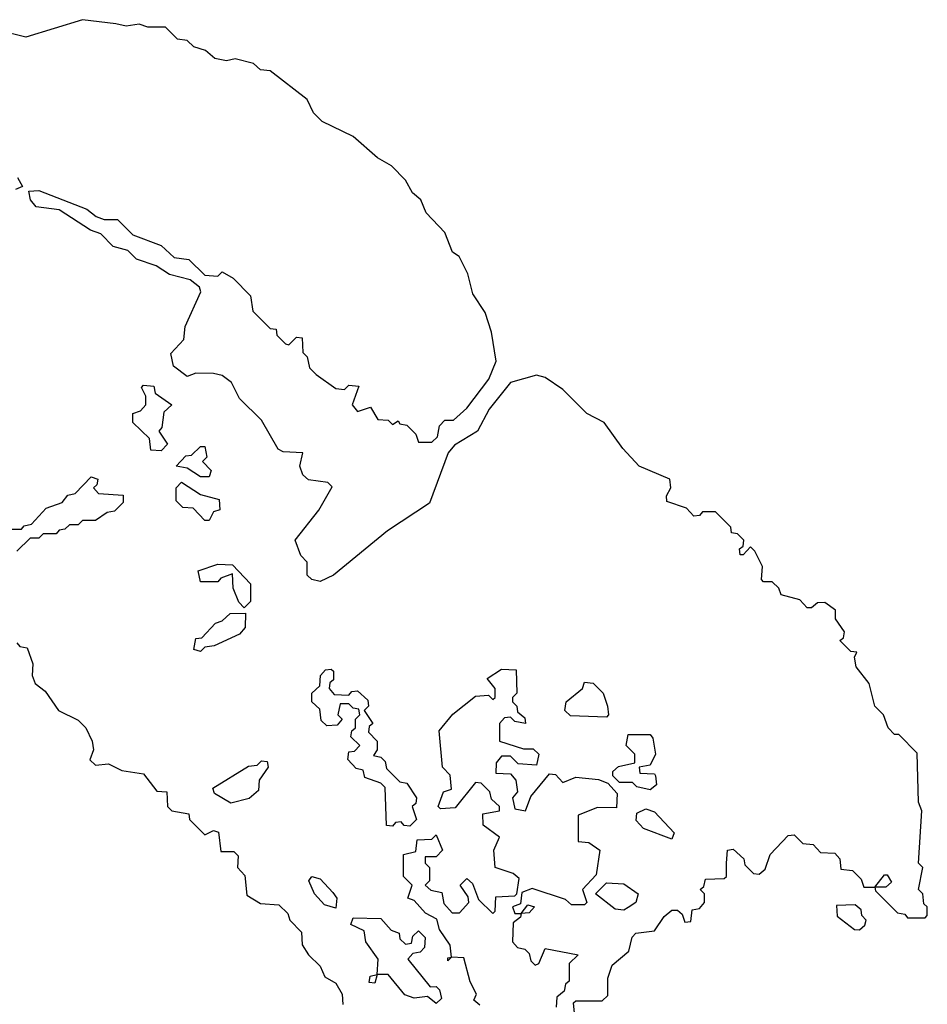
# Model space of a CAD drawing. Extents: x 2494106 to 2685573, y 758056 to 915185.
# Tile 315 of 507: x 2570321 to 2572400, y 909552 to 911808. Entities that reach past the tile are written whole.
import ezdxf

# ---------------------------------------------------------------- set-up
doc = ezdxf.new("R2010")
doc.units = 0

msp = doc.modelspace()

# ---------------------------------------------------------------- linework, layer by layer
at = {"layer": '0CON05XD'}
for points in [[(2570541.7, 911798.3), (2570465, 911807.5), (2570335, 911767.5), (2570273, 911783)], [(2571591.7, 909531.7), (2571590, 909555), (2571595, 909560), (2571655, 909560), (2571668.3, 909571.7), (2571668.3, 909611.7), (2571678.3, 909641.7), (2571716.7, 909673.3), (2571724.1, 909705.9), (2571732.5, 909715), (2571775, 909720), (2571797, 909753), (2571815, 909767.5), (2571827.5, 909767.5), (2571838.3, 909758.3), (2571845, 909740), (2571858.3, 909741.7), (2571861.7, 909768.3), (2571878.3, 909771.7), (2571890, 909785), (2571890, 909805), (2571880, 909815), (2571888.3, 909821.7), (2571891.7, 909838.3), (2571935, 909840), (2571940, 909845), (2571940, 909875), (2571942.5, 909905), (2571955, 909907.5), (2571980, 909885), (2571981.7, 909871.7), (2572001.7, 909851.7), (2572015, 909850), (2572028.3, 909861.7), (2572040, 909895), (2572081.7, 909938.3), (2572095, 909940), (2572115, 909920), (2572138.3, 909918.3), (2572155, 909900), (2572188.3, 909898.3), (2572200, 909885), (2572201.7, 909861.7), (2572228.3, 909858.3), (2572248.3, 909838.3), (2572255, 909820), (2572280, 909820), (2572301.7, 909848.3), (2572308.3, 909848.3), (2572318.3, 909831.7), (2572305, 909820), (2572280, 909820), (2572281.7, 909811.7), (2572331.7, 909761.7), (2572348.3, 909758.3), (2572355, 909750), (2572395, 909750), (2572400, 909755), (2572400, 909775), (2572391.7, 909781.7), (2572390, 909805), (2572380, 909815), (2572390, 909865), (2572380, 909875), (2572387.5, 909995), (2572380, 910015), (2572377, 910127), (2572335, 910170), (2572325, 910170), (2572310, 910185), (2572300, 910215), (2572280, 910235), (2572267, 910287), (2572236.7, 910325), (2572233, 910347), (2572238.3, 910358.3), (2572225, 910360), (2572200, 910385), (2572208.3, 910391.7), (2572210, 910405), (2572190, 910435), (2572190, 910455), (2572165, 910472.5), (2572148.3, 910471.7), (2572135, 910460), (2572125, 910460), (2572108.3, 910478.3), (2572065, 910490), (2572060, 910505), (2572045, 910520), (2572025, 910520), (2572020, 910525), (2572022.5, 910555), (2572005, 910590), (2571995, 910600), (2571978.3, 910581.7), (2571971.7, 910581.7), (2571970, 910595), (2571978.3, 910601.7), (2571980, 910615), (2571965, 910630), (2571951.7, 910631.7), (2571950, 910645), (2571915, 910680), (2571885, 910680), (2571878.3, 910671.7), (2571865, 910670), (2571848.3, 910688.3), (2571803.6, 910703.6), (2571803, 910717), (2571812.5, 910735), (2571810, 910755), (2571740, 910785), (2571702.5, 910825), (2571660, 910885), (2571620, 910905), (2571565, 910960), (2571525, 910987.5), (2571505, 910993.3), (2571445, 910976.7), (2571396.7, 910915), (2571370, 910865), (2571317.3, 910832.7), (2571302.5, 910815), (2571260, 910700), (2571163.6, 910636.4), (2571040, 910535), (2571009.3, 910520.7), (2570990, 910525), (2570980, 910535), (2570980, 910565), (2570965, 910580), (2570952.5, 910615), (2571006.1, 910683.9), (2571037, 910737), (2571027, 910747), (2570983, 910753), (2570970, 910765), (2570962.5, 910785), (2570970, 910815), (2570925, 910817.5), (2570913.6, 910823.6), (2570875, 910890), (2570825, 910940), (2570806.4, 910976.4), (2570785, 910992.5), (2570765, 910996.7), (2570725, 910997.5), (2570705, 910990), (2570673.6, 911013.6), (2570667.5, 911042.5), (2570697.5, 911075), (2570700, 911105), (2570735.8, 911184.2), (2570733.3, 911195), (2570711.7, 911211.7), (2570664, 911224), (2570633.6, 911243.6), (2570588.8, 911258.8), (2570568.6, 911278.6), (2570535, 911288), (2570507.3, 911317.3), (2570483.3, 911325), (2570411.7, 911371.7), (2570358.8, 911378.8), (2570346.2, 911395), (2570342.5, 911415), (2570365, 911416.2), (2570475, 911373.3), (2570496.7, 911356.7), (2570515, 911350), (2570545, 911350), (2570580, 911315), (2570645, 911290), (2570675, 911262.5), (2570708.3, 911258.3), (2570745, 911222.5), (2570775, 911220), (2570785, 911230), (2570810, 911215), (2570850, 911175), (2570855, 911140), (2570895, 911100), (2570908.3, 911098.3), (2570910, 911085), (2570930, 911065), (2570937.5, 911062.5), (2570955, 911080), (2570968.3, 911078.3), (2570970, 911045), (2570980, 911035), (2570985, 911010), (2571000, 910995), (2571045, 910962.5), (2571065, 910960), (2571075, 910970), (2571098.3, 910968.3), (2571082.5, 910925), (2571095, 910910), (2571125, 910920), (2571141.7, 910891.7), (2571165, 910890), (2571175, 910880), (2571188.3, 910888.3), (2571191.7, 910881.7), (2571208.3, 910878.3), (2571228.3, 910858.3), (2571235, 910840), (2571265, 910840), (2571278.3, 910851.7), (2571283, 910877), (2571295, 910890), (2571315, 910890), (2571345, 910917.5), (2571396.1, 910983.9), (2571412.5, 911025), (2571401.7, 911091.7), (2571387, 911137), (2571359.3, 911179.3), (2571347.5, 911225), (2571327.5, 911265), (2571312.5, 911275), (2571295, 911320), (2571252.5, 911365), (2571240, 911395), (2571220.7, 911410.7), (2571205, 911440), (2571173, 911473), (2571140.7, 911490.7), (2571085, 911540), (2571013.9, 911573.9), (2570993.9, 911593.9), (2570980, 911625), (2570895, 911690), (2570873, 911693), (2570857, 911707), (2570815, 911717.5), (2570795, 911713.3), (2570768.3, 911718.3), (2570747, 911737), (2570720, 911745), (2570705, 911760), (2570683, 911763), (2570655, 911790), (2570615, 911790), (2570595, 911797.5), (2570565, 911792.5), (2570541.7, 911798.3)], [(2570315.9, 911445.9), (2570327.5, 911425), (2570311.7, 911418.3)], [(2570645, 910820), (2570621.7, 910821.7), (2570618.3, 910848.3), (2570580, 910885), (2570580, 910905), (2570598.3, 910911.7), (2570610, 910925), (2570610, 910945), (2570600, 910965), (2570605, 910970), (2570628.3, 910968.3), (2570631.7, 910951.7), (2570670, 910925), (2570651.7, 910908.3), (2570647, 910873), (2570640, 910865), (2570660, 910835), (2570645, 910820)], [(2570755, 910760), (2570735, 910760), (2570705, 910780), (2570680, 910785), (2570701.7, 910808.3), (2570715, 910810), (2570735, 910830), (2570745, 910830), (2570750, 910805), (2570740, 910795), (2570760, 910775), (2570755, 910760)], [(2570255, 910640), (2570325, 910640), (2570331.7, 910648.3), (2570348.3, 910651.7), (2570381.7, 910688.3), (2570418.3, 910701.7), (2570431.7, 910718.3), (2570448.3, 910721.7), (2570485, 910760), (2570500, 910755), (2570498.3, 910741.7), (2570490, 910735), (2570501.7, 910721.7), (2570558.3, 910718.3), (2570558.3, 910701.7), (2570538.3, 910681.7), (2570521.7, 910678.3), (2570495, 910660), (2570465, 910660), (2570455, 910650), (2570435, 910650), (2570425, 910640), (2570411.7, 910638.3), (2570405, 910630), (2570375, 910630), (2570365, 910620), (2570345, 910620), (2570315, 910590)], [(2570755, 910660), (2570745, 910660), (2570718.3, 910688.3), (2570695, 910690), (2570680, 910705), (2570680, 910735), (2570691.7, 910748.3), (2570735, 910720), (2570778.3, 910708.3), (2570780, 910685), (2570765, 910680), (2570755, 910660)], [(2570835, 910460), (2570823, 910473), (2570810, 910505), (2570808.3, 910538.3), (2570781.7, 910528.3), (2570775, 910520), (2570735, 910520), (2570730, 910545), (2570775, 910560), (2570808.3, 910558.3), (2570850, 910515), (2570850, 910475), (2570835, 910460)], [(2570735, 910360), (2570720, 910365), (2570725, 910390), (2570738.3, 910391.7), (2570770, 910425), (2570785, 910430), (2570803, 910447), (2570838.3, 910448.3), (2570837.5, 910415), (2570825, 910400), (2570767, 910373), (2570745, 910370), (2570735, 910360)], [(2570315, 910380), (2570321.7, 910371.7), (2570338.3, 910368.3), (2570351.7, 910331.7), (2570350, 910305), (2570357, 910287), (2570379.3, 910269.3), (2570410, 910225), (2570455, 910202.5), (2570472.5, 910185), (2570487.5, 910155), (2570490, 910135), (2570481.7, 910111.7), (2570495, 910100), (2570525, 910102.5), (2570555, 910087.5), (2570605, 910080), (2570635, 910040), (2570658.3, 910038.3), (2570660, 910005), (2570670, 909995), (2570708.3, 909988.3), (2570710, 909975), (2570745, 909940), (2570765, 909950), (2570776.4, 909946.4), (2570781.7, 909901.7), (2570811.7, 909901.7), (2570821.7, 909891.7), (2570820, 909865), (2570837, 909847), (2570841.7, 909801.7), (2570873, 909783), (2570915, 909780), (2570935, 909760), (2570940, 909745), (2570967, 909717), (2570968.3, 909688.3), (2570982.5, 909665), (2571009.3, 909639.3), (2571020, 909615), (2571045, 909600), (2571060, 909575), (2571061.7, 909551.7)], [(2571215, 909960), (2571201.7, 909961.7), (2571195, 909970), (2571181.7, 909968.3), (2571175, 909960), (2571161.7, 909961.7), (2571158.3, 910048.3), (2571148.3, 910058.3), (2571111.7, 910071.7), (2571108.3, 910088.3), (2571091.7, 910091.7), (2571073, 910113), (2571075, 910130), (2571088.3, 910131.7), (2571100, 910145), (2571080, 910165), (2571081.7, 910178.3), (2571090, 910185), (2571090, 910205), (2571100, 910215), (2571098.3, 910228.3), (2571085, 910230), (2571075, 910240), (2571055, 910240), (2571050, 910215), (2571060, 910205), (2571048.3, 910191.7), (2571025, 910190), (2571011.7, 910201.7), (2571008.3, 910228.3), (2570990, 910245), (2570990, 910265), (2571008.3, 910281.7), (2571010, 910305), (2571021.7, 910318.3), (2571035, 910320), (2571040, 910315), (2571040, 910295), (2571031.7, 910288.3), (2571030, 910275), (2571041.7, 910261.7), (2571075, 910260), (2571081.7, 910268.3), (2571095, 910270), (2571118.3, 910248.3), (2571120, 910235), (2571110, 910225), (2571130, 910195), (2571121.7, 910188.3), (2571120, 910175), (2571140, 910155), (2571140, 910135), (2571131.7, 910121.7), (2571148.3, 910118.3), (2571158.3, 910108.3), (2571161.7, 910091.7), (2571191.7, 910061.7), (2571208.3, 910058.3), (2571230, 910025), (2571228.3, 910011.7), (2571220, 910005), (2571230, 909975), (2571215, 909960)], [(2571375, 909550), (2571361.7, 909561.7), (2571367.5, 909575), (2571353, 909603), (2571338.3, 909658.3), (2571310, 909660), (2571301.7, 909651.7), (2571301.7, 909658.3), (2571310, 909660), (2571307, 909687), (2571283, 909723), (2571277, 909747), (2571250.7, 909760.7), (2571225, 909790), (2571210, 909795), (2571220, 909825), (2571200, 909845), (2571200, 909895), (2571228.3, 909901.7), (2571231.7, 909928.3), (2571265, 909930), (2571275, 909940), (2571290, 909905), (2571275, 909890), (2571250, 909890), (2571250, 909875), (2571260, 909865), (2571260, 909835), (2571250, 909825), (2571263, 909813), (2571288.3, 909808.3), (2571293, 909783), (2571311.7, 909761.7), (2571328.3, 909761.7), (2571350, 909785), (2571348.3, 909798.3), (2571330, 909825), (2571345, 909840), (2571358.3, 909828.3), (2571371.7, 909791.7), (2571405, 909760), (2571410, 909765), (2571411.7, 909798.3), (2571455, 909800), (2571460, 909805), (2571465, 909840), (2571451.7, 909851.7), (2571410, 909865), (2571407.5, 909905), (2571420, 909935), (2571382.5, 909962.5), (2571381.7, 909988.3), (2571420, 909995), (2571420, 910005), (2571401.7, 910021.7), (2571398.3, 910038.3), (2571378.3, 910058.3), (2571365, 910060), (2571318.3, 910001.7), (2571285, 910000), (2571280, 910005), (2571291.7, 910038.3), (2571310, 910045), (2571307, 910077), (2571290, 910095), (2571281.7, 910178.3), (2571313.6, 910216.4), (2571365, 910257.5), (2571395, 910260), (2571405, 910250), (2571410, 910255), (2571410, 910275), (2571391.7, 910298.3), (2571425, 910320), (2571458.3, 910318.3), (2571460, 910265), (2571450, 910255), (2571450, 910245), (2571460, 910235), (2571461.7, 910221.7), (2571478.3, 910208.3), (2571480, 910195), (2571455, 910200), (2571445, 910210), (2571431.7, 910208.3), (2571420, 910195), (2571420, 910155), (2571475, 910137.5), (2571497.5, 910137.5), (2571510, 910125), (2571505, 910100), (2571463, 910103), (2571445, 910120), (2571425, 910120), (2571412.5, 910105), (2571411.7, 910081.7), (2571445, 910080), (2571457.5, 910065), (2571461.7, 910038.3), (2571450, 910025), (2571455, 910000), (2571480, 909995), (2571491.7, 910028.3), (2571535, 910080), (2571548.3, 910078.3), (2571565, 910060), (2571595, 910072.5), (2571647, 910067), (2571668.3, 910058.3), (2571690, 910035), (2571688.3, 910001.7), (2571645, 910002.5), (2571600, 909985), (2571600, 909925), (2571625, 909922.5), (2571650, 909905), (2571641.7, 909848.3), (2571610, 909815), (2571620, 909785), (2571615, 909780), (2571585, 909780), (2571571.7, 909791.7), (2571495, 909817.5), (2571471.7, 909808.3), (2571468.3, 909781.7), (2571450, 909775), (2571455, 909760), (2571470, 909760), (2571485, 909780), (2571500, 909775), (2571488.3, 909761.7), (2571470, 909760), (2571468.3, 909751.7), (2571451.7, 909738.3), (2571450, 909695), (2571461.7, 909681.7), (2571478.3, 909678.3), (2571488.3, 909668.3), (2571491.7, 909651.7), (2571501.7, 909641.7), (2571510, 909645), (2571525, 909680), (2571600, 909665), (2571580, 909645), (2571580, 909605), (2571571.7, 909598.3), (2571568.3, 909581.7), (2571551.7, 909568.3), (2571550, 909545)], [(2571665, 910210), (2571583, 910213), (2571570, 910225), (2571572.5, 910245), (2571610, 910275), (2571615, 910290), (2571635, 910287.5), (2571657.5, 910265), (2571667.5, 910235), (2571670, 910215), (2571665, 910210)], [(2571765, 910043.3), (2571735, 910050), (2571725, 910060), (2571695, 910060), (2571680, 910075), (2571680, 910085), (2571693, 910097), (2571730, 910105), (2571730, 910125), (2571710, 910145), (2571715, 910170), (2571765, 910170), (2571771.7, 910161.7), (2571777.5, 910125), (2571765, 910100), (2571740, 910095), (2571741.7, 910081.7), (2571775, 910080), (2571777.5, 910075), (2571780, 910055), (2571765, 910043.3)], [(2570805, 910012.5), (2570767.5, 910035), (2570763.3, 910046.7), (2570845, 910097.5), (2570865, 910100), (2570875, 910110), (2570888.3, 910108.3), (2570890, 910095), (2570870, 910065), (2570868.3, 910041.7), (2570847, 910023), (2570805, 910012.5)], [(2571815, 909930), (2571750, 909955), (2571733, 909973), (2571735, 909990), (2571755, 910000), (2571775, 909992.5), (2571820, 909945), (2571815, 909930)], [(2571045, 909772.5), (2571019.5, 909779.5), (2570996.2, 909805), (2570983.8, 909835), (2570990, 909845), (2571009.3, 909839.3), (2571038.3, 909808.3), (2571047.5, 909795), (2571045, 909772.5)], [(2571705, 909767.5), (2571685, 909770), (2571640, 909805), (2571665, 909830), (2571705, 909827.5), (2571737.5, 909805), (2571732.5, 909785), (2571715, 909773.3), (2571705, 909767.5)], [(2572245, 909722.5), (2572257, 909733), (2572260, 909745), (2572250, 909755), (2572248.3, 909768.3), (2572235, 909780), (2572191.7, 909778.3), (2572193.6, 909753.6), (2572233, 909723), (2572245, 909722.5)], [(2571275, 909553.8), (2571255, 909570), (2571225, 909565.8), (2571203.6, 909573.6), (2571165, 909620), (2571140, 909620), (2571135, 909600), (2571121.7, 909601.7), (2571123.6, 909616.4), (2571140, 909620), (2571142, 909655), (2571114.2, 909695), (2571110, 909720), (2571080, 909735), (2571085, 909750), (2571148.3, 909748.3), (2571171.7, 909721.7), (2571190, 909715), (2571191.7, 909701.7), (2571205, 909690), (2571218.3, 909691.7), (2571221.7, 909708.3), (2571235, 909720), (2571250, 909705), (2571248.3, 909681.7), (2571238.3, 909671.7), (2571221.7, 909668.3), (2571210, 909655), (2571261.7, 909591.7), (2571275, 909592.5), (2571282.5, 909585), (2571287.5, 909565), (2571275, 909553.8)]]:
    msp.add_lwpolyline(points, dxfattribs=at)

doc.saveas('drawing.dxf')
